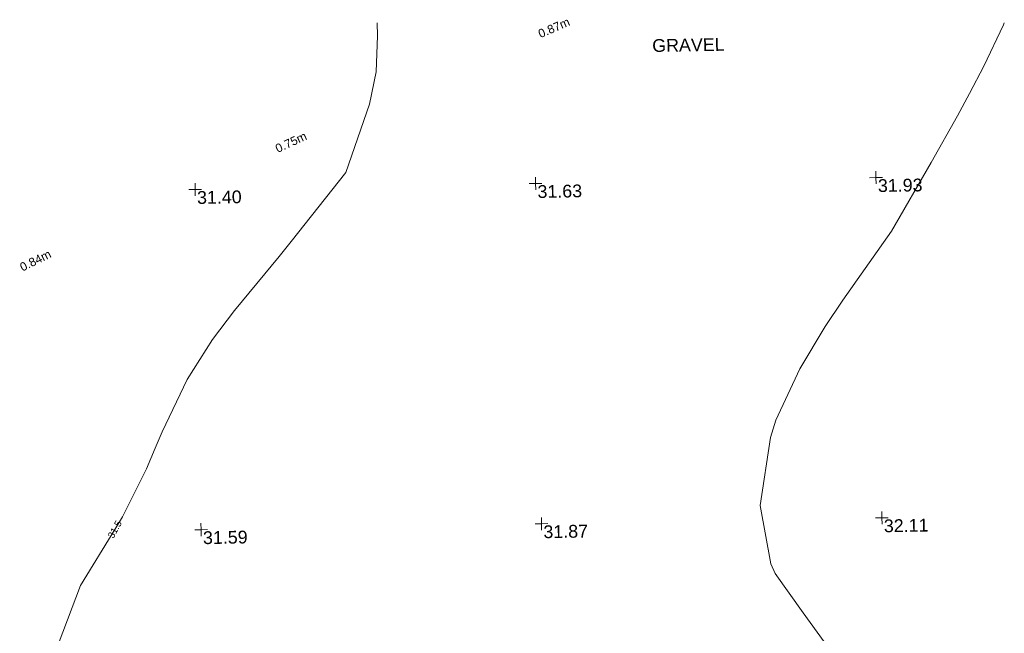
# Model space of a CAD drawing. Header units: millimetres. Extents: x -287732 to 520720, y -88450 to 287754.
# Tile 317 of 383: x 138073 to 166991, y 264075 to 282109. Entities that reach past the tile are written whole.
import ezdxf

# ---------------------------------------------------------------- set-up
doc = ezdxf.new("R2010")
doc.units = ezdxf.units.MM
doc.linetypes.add('IMPORT-UG_ELEC_LV_QLB2 _2_', pattern=[2700, 1500, -300.0000000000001, 0, -250, 150, -300.0000000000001, 0, -200])
doc.linetypes.add('IMPORT-UG_ELEC_STREET LIGHTING_QLB2 _2_', pattern=[2700, 1500, -300.0000000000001, 0, -250, 150, -300.0000000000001, 0, -200])
for name, color, linetype, lineweight, true_color in [('00_UAV_LEVEL_SPOT', 7, 'Continuous', 9, 0x666666), ('01_DTM_CONTOUR_MNR', 7, 'Continuous', 9, 0xa5a552), ('01_DTM_CONTOUR_MNR_LABELS', 7, 'Continuous', 9, 0xa5a552), ('12333-PUM-2D-U-0001-C01 - Rev2_REVIT IMPORT_dwg', 7, 'Continuous', 9, 0x767676), ('PUM-ELECTRIC-LV-QLB2', 1, 'IMPORT-UG_ELEC_LV_QLB2 _2_', 9, 0xff0000)]:
    doc.layers.add(name, color=color, linetype=linetype, lineweight=lineweight, true_color=true_color)
doc.layers.add('00_UAV_SURVEY_TEXT', color=7, linetype='Continuous', lineweight=9)
doc.styles.add('Arial_1', font='arial.ttf', dxfattribs={"height": 250})
doc.styles.add('Swis721 Lt BT_1', font='swissl.ttf', dxfattribs={"height": 200})
doc.styles.add('Swis721 Lt BT_2', font='swissl.ttf', dxfattribs={"height": 375})

# ---------------------------------------------------------------- blocks, each defined once
blk = doc.blocks.new('12333-PUM-2D-U-0001-C01 - Rev2_REVIT IMPORT_dwg_UAV-2077255-Site Location Plan Proposed')
at = {"layer": '00_UAV_LEVEL_SPOT', "color": 254, "true_color": 0xcccccc, "flags": 128}
for points in [[(0, -500.0000000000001), (0, 0), (-500.0000000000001, 0)], [(500.0000000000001, 0), (0, 0), (0, 500.0000000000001)]]:
    blk.add_lwpolyline(points, dxfattribs=at)
blk = doc.blocks.new('12333-PUM-2D-U-0001-C01 - Rev2_REVIT IMPORT_dwg_MGS62954_T2_Galway_ITM_3d_Rev1-2077680-Site Location Plan Proposed')
at = {"layer": '01_DTM_CONTOUR_MNR', "color": 254, "true_color": 0xcccccc, "flags": 128}
for points in [[(534045628.5074628, 725816420.0000002), (534046430.0000004, 725818420.0000002), (534047465.2236315, 725820053.788954), (534047697.2672675, 725820420.0000002), (534048430.0000004, 725821814.9275365), (534048698.1623933, 725822420.0000002), (534048905.2252254, 725822895.2252254), (534049668.0952382, 725824420.0000002), (534050430.0000002, 725825582.0915036), (534051096.6666667, 725826420.0000002), (534052430.0000002, 725827988.7861273), (534052796.6666667, 725828420.0000002), (534054430.0000003, 725830420.0000002), (534055163.3333335, 725832420.0000002), (534055374.4444447, 725833364.4444448), (534055430.0000002, 725834420.0000002), (534055430.0000002, 725834802.5601012)], [(534068920.0000002, 725815410.0000002), (534067635.2315808, 725817251.4543539), (534066835.9673662, 725818420.0000002), (534066714.4880443, 725818704.4880444), (534066430.0000003, 725820420.0000002), (534066772.8571429, 725822420.0000002), (534066932.1739133, 725822922.1739131), (534067668.0952381, 725824420.0000002), (534068430.0000003, 725825652.3529414), (534068965.7142859, 725826420.0000002), (534070430.0000003, 725828420.0000002), (534071630.6006007, 725830420.0000002), (534072430.0000003, 725831776.3218392), (534072794.131107, 725832420.0000002), (534073225.6043958, 725833215.6043957), (534073823.9393941, 725834420.0000002), (534073847.6862042, 725834481.0781927)]]:
    blk.add_lwpolyline(points, dxfattribs=at)
at = {"xscale": 0.375, "yscale": 0.375, "zscale": 0.375}
for p in [(534050000.0000001, 725830000), (534060000.0000001, 725830000), (534070000.0000001, 725830000), (534050000.0000001, 725820000.0000001), (534060000.0000001, 725820000.0000001), (534070000.0000001, 725820000.0000001)]:
    blk.add_blockref('12333-PUM-2D-U-0001-C01 - Rev2_REVIT IMPORT_dwg_UAV-2077255-Site Location Plan Proposed', p, dxfattribs=at)
at = {"layer": '00_UAV_LEVEL_SPOT', "char_height": 375, "width": 1495.902363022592, "attachment_point": 1, "line_spacing_factor": 1.005061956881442, "style": 'Swis721 Lt BT_2'}
for s, insert in [('31.40', (534050051.8765643, 725829949.1441548)), ('31.63', (534060051.8765643, 725829949.1441548)), ('31.93', (534070051.8765643, 725829949.1441548)), ('31.59', (534050051.8765643, 725819949.1441548)), ('31.87', (534060051.8765643, 725819949.1441548)), ('32.11', (534070051.8765643, 725819949.1441548))]:
    blk.add_mtext(s, dxfattribs=dict(at, insert=insert))
at = {"layer": '00_UAV_SURVEY_TEXT', "color": 251, "true_color": 0x666666, "insert": (534063496.8000001, 725834180.6296079), "char_height": 375, "width": 2322.210334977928, "attachment_point": 1, "line_spacing_factor": 1.005061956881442, "style": 'Swis721 Lt BT_2'}
blk.add_mtext('GRAVEL', dxfattribs=at)
at = {"layer": '01_DTM_CONTOUR_MNR_LABELS', "color": 251, "true_color": 0x666666, "insert": (534047378.8233457, 725820103.1246178), "char_height": 200, "width": 620.5117196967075, "attachment_point": 2, "rotation": 60.273082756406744, "line_spacing_factor": 1.005061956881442, "style": 'Swis721 Lt BT_1'}
blk.add_mtext('31.5', dxfattribs=at)
blk = doc.blocks.new('12333-PUM-2D-U-0001-C01 - Rev2_REVIT IMPORT_dwg-1620468-Site Location Plan Proposed')
blk.add_blockref('12333-PUM-2D-U-0001-C01 - Rev2_REVIT IMPORT_dwg_MGS62954_T2_Galway_ITM_3d_Rev1-2077680-Site Location Plan Proposed', (-533641079.6498471, -725615854.3561786))
at = {"layer": 'PUM-ELECTRIC-LV-QLB2', "char_height": 250, "width": 1160.025439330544, "attachment_point": 2, "line_spacing_factor": 0.9417779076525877, "style": 'Arial_1'}
for s, insert, rotation in [('0.87m', (419492.2408345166, 218830.3931493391), 22.538198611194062), ('0.75m', (411708.9411907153, 215600.2655231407), 23.848471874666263), ('0.84m', (404139.933841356, 212254.1290490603), 25.483846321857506)]:
    blk.add_mtext(s, dxfattribs=dict(at, insert=insert, rotation=rotation))

msp = doc.modelspace()

# ---------------------------------------------------------------- block references
at = {"layer": '12333-PUM-2D-U-0001-C01 - Rev2_REVIT IMPORT_dwg', "color": 254, "linetype": 'IMPORT-UG_ELEC_STREET LIGHTING_QLB2 _2_', "true_color": 0xffd4d4, "rotation": 0.9999999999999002}
msp.add_blockref('12333-PUM-2D-U-0001-C01 - Rev2_REVIT IMPORT_dwg-1620468-Site Location Plan Proposed', (-261895.0770586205, 55869.5817132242), dxfattribs=at)

doc.saveas('drawing.dxf')
